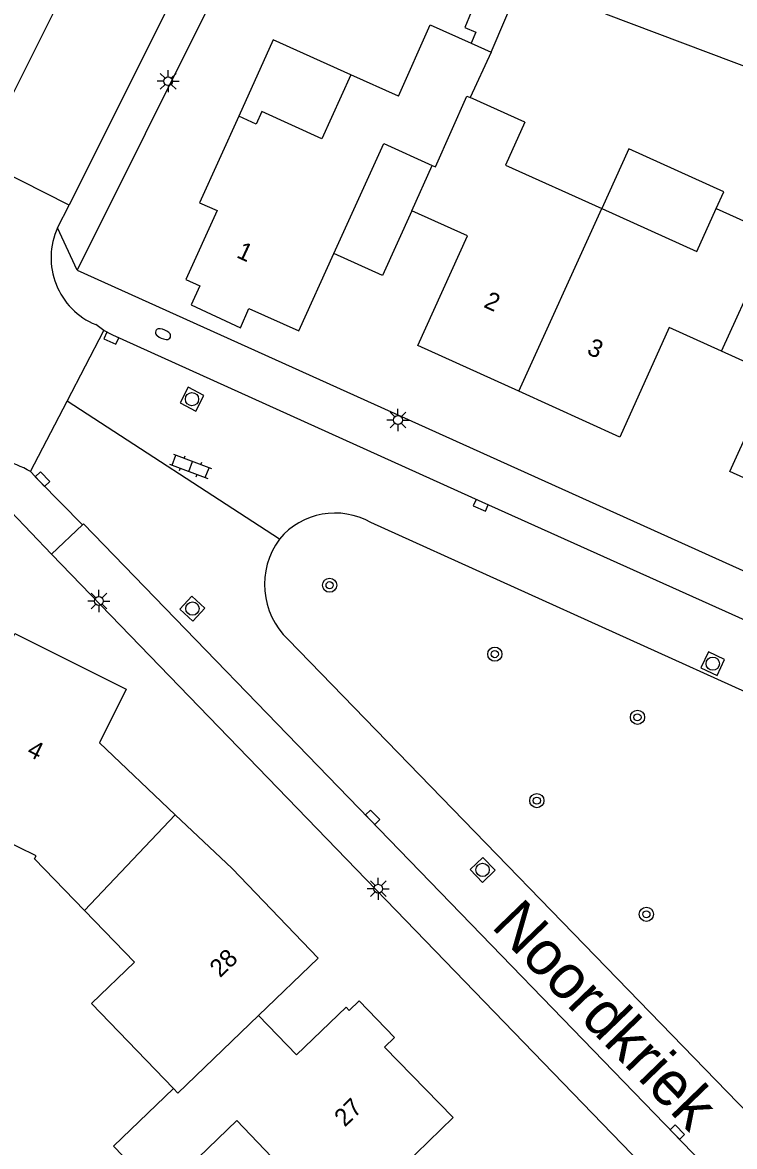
# Model space of a CAD drawing. Extents: x 136000 to 138005, y 398500 to 400500.
# Drawn here: x 137162.8 to 137202.9, y 399020.1 to 399083.5 of the extents above; entities that cross this region are included whole.
import ezdxf

# ---------------------------------------------------------------- set-up
doc = ezdxf.new("R2010")
doc.units = 0
for name, color, linetype in [('gg-afsc-erfafscheiding', 7, 'Continuous'), ('gg-anno-huisnummerreeks BGT', 7, 'Continuous'), ('gg-anno-openbare ruimte label', 7, 'Continuous'), ('gg-bbg-bijgebouw', 7, 'Continuous'), ('gg-bbg-gedigitaliseerde bebouwing', 7, 'Continuous'), ('gg-bbg-gedigitaliseerde bijgebouw', 7, 'Continuous'), ('gg-bbg-hoofdgebouw', 7, 'Continuous'), ('gg-bbg-luifel en loopbrug', 7, 'Continuous'), ('gg-bbg-tussenscheiding', 7, 'Continuous'), ('gg-knt-verharding', 7, 'Continuous'), ('gt-grn-groengrens', 7, 'Continuous'), ('gt-grn-weggrens', 7, 'Continuous'), ('gt-symb-boom', 7, 'Continuous'), ('gt-symb-brandkraan', 7, 'Continuous'), ('gt-symb-klinker verharding', 7, 'Continuous'), ('gt-symb-kolk', 7, 'Continuous'), ('gt-symb-lichtmast', 7, 'Continuous'), ('gt-symb-rioolschacht', 7, 'Continuous')]:
    doc.layers.add(name, color=color, linetype=linetype)

# ---------------------------------------------------------------- blocks, each defined once
blk = doc.blocks.new('gt0-KOLK')
at = {"layer": 'gt-symb-kolk'}
blk.add_lwpolyline([(0, 0), (0.375, 0), (0.375, 0.4), (-0.375, 0.4), (-0.375, 0), (0, 0)], dxfattribs=at)
blk = doc.blocks.new('gt0-LMAST')
at = {"layer": 'gt-symb-lichtmast'}
for p, q in [((-0.182, 0.173), (-0.447, 0.438)), ((-0.005, 0.246), (-0.005, 0.621)), ((0.172, 0.173), (0.437, 0.438)), ((-0.255, -0.004), (-0.63, -0.004)), ((-0.182, -0.181), (-0.447, -0.446)), ((-0.005, -0.254), (-0.005, -0.629)), ((0.437, -0.446), (0.172, -0.181)), ((0.245, -0.004), (0.62, -0.004))]:
    blk.add_line(p, q, dxfattribs=at)
blk.add_circle((-0.005, -0.004), 0.25, dxfattribs=at)
blk = doc.blocks.new('gt0-RS')
at = {"layer": 'gt-symb-rioolschacht'}
blk.add_lwpolyline([(-0.5, -0.5), (0.5, -0.5), (0.5, 0.5), (-0.5, 0.5)], close=True, dxfattribs=at)
blk.add_circle((0, 0), 0.375, dxfattribs=at)
blk = doc.blocks.new('gt0-BOOM')
at = {"layer": 'gt-symb-boom'}
for radius in [0.4, 0.2]:
    blk.add_circle((0, 0), radius, dxfattribs=at)
blk = doc.blocks.new('gt0-BR')
at = {"layer": 'gt-symb-brandkraan'}
for centre, radius, start, end in [((-0.244, 0), 0.206, 107.56694, 252.43307), ((0.599, -2.664), 3, 106.89205, 107.56694), ((0, -0.691), 0.938, 73.10799, 106.89205), ((-0.599, -2.664), 3, 72.43309, 73.10799), ((0.244, 0), 0.206, 287.56695, 72.43309), ((0.599, 2.664), 3, 252.43307, 253.10797), ((0, 0.691), 0.938, 253.10797, 286.89206), ((-0.599, 2.664), 3, 286.89206, 287.56695)]:
    blk.add_arc(centre, radius, start, end, dxfattribs=at)
blk = doc.blocks.new('gt0-KL1')
at = {"layer": 'gt-symb-klinker verharding'}
for p, q in [((-1.15, 0.3), (1.15, 0.3)), ((-1, -0.3), (-1, 0.3)), ((-0.5, 0.3), (-0.5, 0.45)), ((0, -0.3), (0, 0.3)), ((0.5, 0.3), (0.5, 0.45)), ((1, -0.3), (1, 0.3)), ((-1.15, -0.3), (1.15, -0.3)), ((-0.5, -0.45), (-0.5, -0.3)), ((0.5, -0.45), (0.5, -0.3))]:
    blk.add_line(p, q, dxfattribs=at)

msp = doc.modelspace()

# ---------------------------------------------------------------- linework, layer by layer
at = {"layer": 'gg-afsc-erfafscheiding'}
msp.add_line((137209.576, 399078.7), (137195.624, 399083.961), dxfattribs=at)
at = {"layer": 'gg-bbg-bijgebouw'}
msp.add_lwpolyline([(137188.647, 399086.485), (137188.002, 399084.975), (137188.269, 399084.302), (137188.03, 399084.075), (137187.675, 399083.213), (137188.301, 399082.946), (137188.039, 399082.331)], dxfattribs=at)
at = {"layer": 'gg-bbg-gedigitaliseerde bebouwing'}
for p in [(137189.167, 399081.829), (137191.068, 399077.878)]:
    msp.add_line(p, (137187.982, 399079.258), dxfattribs=at)
at = {"layer": 'gg-bbg-gedigitaliseerde bijgebouw'}
msp.add_lwpolyline([(137189.167, 399081.829), (137190.769, 399085.579), (137188.647, 399086.485)], dxfattribs=at)
at = {"layer": 'gg-bbg-hoofdgebouw'}
for p, q in [((137183.939, 399079.348), (137181.256, 399080.554)), ((137184.689, 399072.874), (137185.836, 399075.439)), ((137201.85, 399073.006), (137205.125, 399071.524))]:
    msp.add_line(p, q, dxfattribs=at)
for points in [[(137183.939, 399079.348), (137185.734, 399083.357), (137188.039, 399082.331)], [(137181.256, 399080.554), (137179.629, 399076.937), (137176.247, 399078.471), (137175.93, 399077.769), (137174.936, 399078.219)], [(137174.936, 399078.219), (137172.722, 399073.322), (137173.726, 399072.887), (137171.96, 399068.995), (137172.742, 399068.636), (137172.258, 399067.571), (137175.047, 399066.283), (137175.508, 399067.365), (137178.335, 399066.098), (137180.307, 399070.464)], [(137191.068, 399077.878), (137189.978, 399075.441), (137195.4, 399072.997)], [(137180.307, 399070.464), (137183.107, 399076.665), (137185.836, 399075.439)], [(137195.4, 399072.997), (137200.753, 399070.583), (137201.85, 399073.006)], [(137190.721, 399062.698), (137185.025, 399065.285), (137187.834, 399071.467), (137184.689, 399072.874)], [(137202.144, 399064.961), (137199.192, 399066.291), (137196.417, 399060.11), (137190.721, 399062.698)], [(137208.313, 399055.598), (137202.617, 399058.169), (137205.095, 399063.631), (137202.144, 399064.961)], [(137166.244, 399033.411), (137163.422, 399036.323), (137163.514, 399036.49), (137161.531, 399037.471), (137161.081, 399036.567), (137157.644, 399038.281), (137158.096, 399039.184), (137157.542, 399039.462), (137162.328, 399049.025), (137168.6, 399045.884), (137167.086, 399042.862), (137171.361, 399038.811)], [(137171.361, 399038.811), (137174.571, 399035.769), (137179.417, 399030.717), (137176.047, 399027.485)], [(137171.262, 399023.361), (137166.635, 399028.151), (137169.066, 399030.499), (137166.244, 399033.411)], [(137176.047, 399027.485), (137178.186, 399025.255), (137180.986, 399027.95), (137181.166, 399027.763), (137181.728, 399028.304), (137183.712, 399026.243), (137183.15, 399025.702), (137187.024, 399021.728), (137182.162, 399016.988)], [(137180.342, 399015.794), (137174.823, 399021.554), (137170.502, 399017.392), (137167.879, 399020.115), (137171.262, 399023.361)]]:
    msp.add_lwpolyline(points, dxfattribs=at)
at = {"layer": 'gg-bbg-luifel en loopbrug'}
for points in [[(137181.256, 399080.554), (137176.882, 399082.529), (137174.936, 399078.219)], [(137201.85, 399073.006), (137202.274, 399073.943), (137196.925, 399076.365), (137195.4, 399072.997)], [(137184.689, 399072.874), (137183.043, 399069.228), (137180.307, 399070.464)]]:
    msp.add_lwpolyline(points, dxfattribs=at)
at = {"layer": 'gg-bbg-tussenscheiding'}
for p, q in [((137188.039, 399082.331), (137189.167, 399081.829)), ((137190.721, 399062.698), (137195.4, 399072.997)), ((137202.144, 399064.961), (137205.125, 399071.524)), ((137166.244, 399033.411), (137171.361, 399038.811))]:
    msp.add_line(p, q, dxfattribs=at)
for points in [[(137185.836, 399075.439), (137186.022, 399075.355), (137187.796, 399079.341), (137187.982, 399079.258)], [(137176.047, 399027.485), (137171.511, 399023.103), (137171.262, 399023.361)]]:
    msp.add_lwpolyline(points, dxfattribs=at)
at = {"layer": 'gg-knt-verharding'}
for p, q in [((137160.339, 399075.738), (137187.651, 399130.421)), ((137192.719, 399127.948), (137165.379, 399073.2)), ((137176.611, 399091.154), (137165.826, 399069.529)), ((137165.379, 399073.2), (137160.339, 399075.738)), ((137164.729, 399071.918), (137165.379, 399073.2)), ((137165.826, 399069.529), (137164.729, 399071.918)), ((137165.826, 399069.529), (137241.997, 399035.107)), ((137165.27, 399062.145), (137167.337, 399066.123)), ((137167.337, 399066.123), (137166.877, 399066.453)), ((137163.202, 399058.167), (137165.27, 399062.145)), ((137230.937, 399033.306), (137182.387, 399055.285)), ((137164.393, 399053.502), (137166.129, 399055.157)), ((137177.728, 399048.692), (137214.897, 399010.334))]:
    msp.add_line(p, q, dxfattribs=at)
for points in [[(137240.751, 399033.093), (137240.661, 399032.986), (137207.005, 399048.184), (137188.663, 399056.443), (137167.842, 399065.868), (137167.337, 399066.123)], [(137163.202, 399058.167), (137163.736, 399057.599), (137166.129, 399055.157)], [(137260.485, 398957.739), (137260.058, 398958.2), (137243.881, 398974.853), (137240.443, 398978.36), (137228.335, 398990.836), (137212.951, 399006.791), (137199.516, 399020.762), (137166.199, 399055.218), (137166.129, 399055.157)], [(137241.213, 398974.035), (137238.661, 398976.64), (137164.393, 399053.502)]]:
    msp.add_lwpolyline(points, dxfattribs=at)
for centre, radius, start, end in [((137168.444, 399070.223), 4.083, 155.47672, 247.43757), ((137160.566, 399053.705), 5.182, 59.42715, 97.25055), ((137180.361, 399051.758), 4.068, 60.12587, 140.31953), ((137180.694, 399051.806), 4.301, 143.6572, 226.39404)]:
    msp.add_arc(centre, radius, start, end, dxfattribs=at)
at = {"layer": 'gt-grn-groengrens'}
msp.add_lwpolyline([(137157.189, 399045.897), (137162.103, 399055.919), (137164.393, 399053.502)], dxfattribs=at)
at = {"layer": 'gt-grn-weggrens'}
msp.add_line((137177.23, 399054.355), (137165.27, 399062.145), dxfattribs=at)

# ---------------------------------------------------------------- block references
at = {"layer": 'gt-symb-boom'}
for p in [(137180.059, 399051.755), (137189.37, 399047.867), (137197.41, 399044.303), (137191.739, 399039.603), (137197.913, 399033.192)]:
    msp.add_blockref('gt0-BOOM', p, dxfattribs=at)
at = {"layer": 'gt-symb-brandkraan', "rotation": 156.86909051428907}
msp.add_blockref('gt0-BR', (137170.672, 399065.919), dxfattribs=at)
at = {"layer": 'gt-symb-klinker verharding', "rotation": -20.86466119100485}
msp.add_blockref('gt0-KL1', (137172.228, 399058.459), dxfattribs=at)
at = {"layer": 'gt-symb-kolk'}
for p, rotation in [((137167.842, 399065.868), 155.66512570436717), ((137163.736, 399057.599), -45.58206857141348), ((137188.663, 399056.443), 155.74091554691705), ((137182.342, 399038.527), -45.972395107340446), ((137199.516, 399020.762), -45.972395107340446)]:
    msp.add_blockref('gt0-KOLK', p, dxfattribs=dict(at, rotation=rotation))
at = {"layer": 'gt-symb-lichtmast'}
for p in [(137170.967, 399080.19), (137183.917, 399061.077), (137167.063, 399050.867), (137182.805, 399034.636)]:
    msp.add_blockref('gt0-LMAST', p, dxfattribs=at)
at = {"layer": 'gt-symb-rioolschacht'}
for p, rotation in [((137172.305, 399062.248), -27.38497058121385), ((137172.33, 399050.436), -42.851908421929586), ((137201.65, 399047.329), 155.10079947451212), ((137188.683, 399035.697), -46.13442163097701)]:
    msp.add_blockref('gt0-RS', p, dxfattribs=dict(at, rotation=rotation))

# ---------------------------------------------------------------- texts
at = {"layer": 'gg-anno-huisnummerreeks BGT'}
for s, rotation, p in [('1', 335.2, (137174.757, 399070.272)), ('2', 335.5, (137188.692, 399067.464)), ('3', 335.5, (137194.5, 399064.826)), ('4', 333.4, (137162.941, 399042.181)), ('28', 43.8, (137173.886, 399029.581)), ('27', 44.3, (137180.916, 399021.15))]:
    msp.add_text(s, height=1, rotation=rotation, dxfattribs=at).set_placement(p)
at = {"layer": 'gg-anno-openbare ruimte label'}
msp.add_text('Noordkriek', height=2.5, rotation=314, dxfattribs=at).set_placement((137189.111, 399032.48))

doc.saveas('drawing.dxf')
